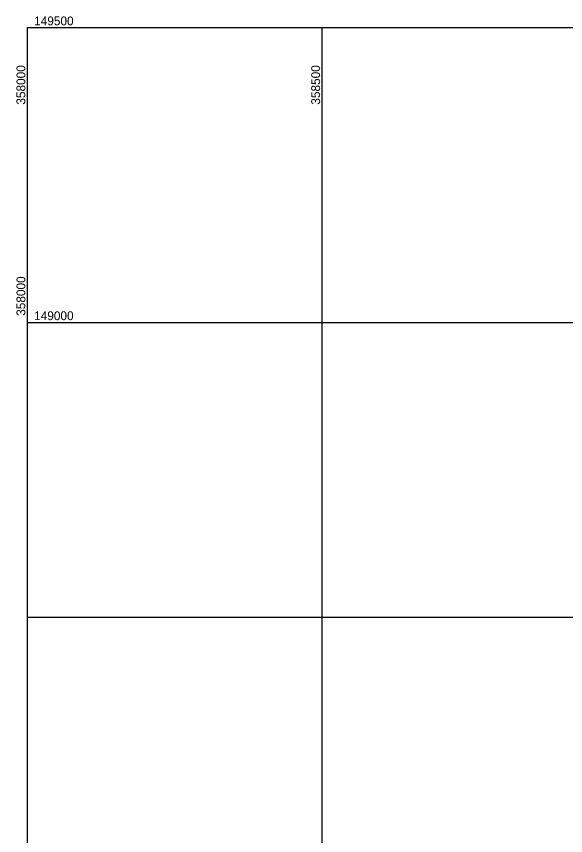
# Model space of a CAD drawing. Extents: x 353423 to 364002, y 127000 to 201942.
# Drawn here: x 357981 to 358913, y 148130 to 149519 of the extents above; entities that cross this region are included whole.
import ezdxf

# ---------------------------------------------------------------- set-up
doc = ezdxf.new("R2010")
doc.units = 0
doc.layers.add('E_LAND_TreeLine', color=7, linetype='Continuous')

msp = doc.modelspace()

# ---------------------------------------------------------------- linework, layer by layer
at = {"layer": 'E_LAND_TreeLine'}
for p, q in [((358000, 147000), (358000, 149500)), ((358000, 149500), (363000, 149500)), ((358500, 147000), (358500, 149500)), ((358000, 149000), (363000, 149000)), ((358000, 148500), (363000, 148500))]:
    msp.add_line(p, q, dxfattribs=at)

# ---------------------------------------------------------------- texts
for s, p in [('  149500  ', (358000, 149503.8)), ('  149000  ', (358000, 149003.8))]:
    msp.add_text(s, height=15, dxfattribs=at).set_placement(p)
for s, p in [('  358000  ', (357996.2, 149358.1)), ('  358500  ', (358496.2, 149358.1)), ('  358000  ', (357996.2, 149000))]:
    msp.add_text(s, height=15, rotation=90, dxfattribs=at).set_placement(p)

doc.saveas('drawing.dxf')
